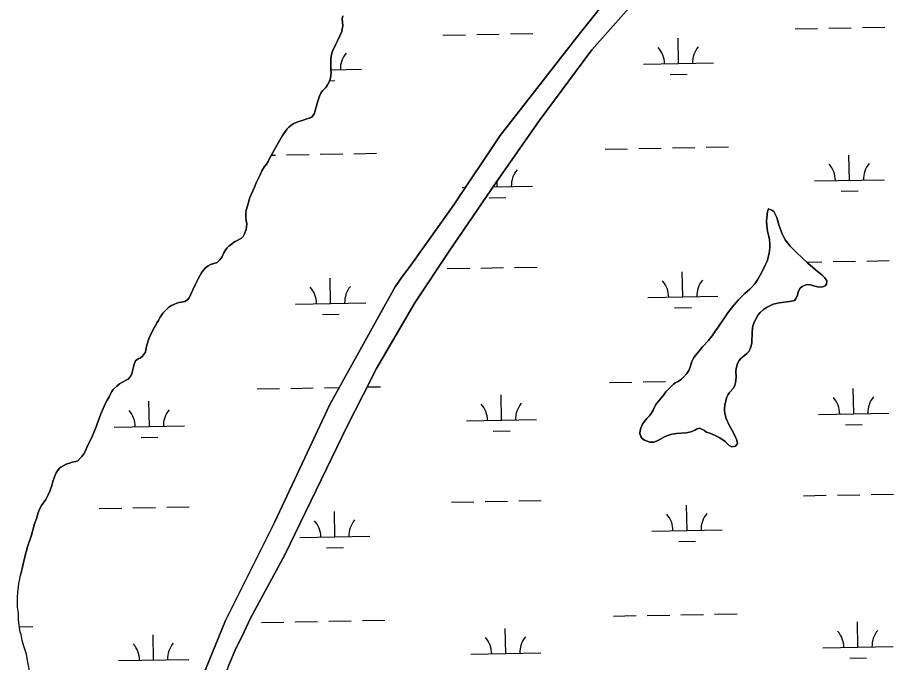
# Model space of a CAD drawing. Extents: x 3957609 to 3995875, y 234277 to 260273.
# Drawn here: x 3984382 to 3985630, y 246284 to 247203 of the extents above; entities that cross this region are included whole.
import ezdxf

# ---------------------------------------------------------------- set-up
doc = ezdxf.new("R2010")
doc.units = 0
doc.layers.add('V-TOPO-SHOR', color=7, linetype='Continuous')
doc.layers.add('V-WETL-SWMP', color=7, linetype='Continuous')

msp = doc.modelspace()

# ---------------------------------------------------------------- linework, layer by layer
at = {"layer": 'V-TOPO-SHOR'}
for points in [[(3984567.482, 246067.102), (3984593.741, 246127.625), (3984625.95, 246214.454), (3984678.611, 246343.99), (3984748.196, 246483.334), (3984827.24, 246651.411), (3984901.689, 246786.17), (3984920.299, 246819.22), (3984929.91, 246832.985), (3984941.76, 246848.546), (3985003.702, 246936.21), (3985069.83, 247035.006), (3985182.757, 247179.695), (3985230.035, 247238.962), (3985286.67, 247301.696), (3985363.302, 247372.735), (3985379.51, 247389.34)], [(3985272.178, 247238.261), (3985200.707, 247156.901), (3985125.333, 247055.592), (3985063.815, 246967.502), (3984997.161, 246869.875), (3984948.445, 246796.491), (3984893.911, 246702.638), (3984874.858, 246665.34), (3984851.742, 246620.628), (3984762.867, 246437.51), (3984713.975, 246347.031), (3984702.085, 246321.278), (3984693.842, 246304.748), (3984682.907, 246279.308), (3984633.432, 246150.184), (3984629.852, 246131.193), (3984629.614, 246125.354), (3984630.739, 246114.411), (3984632.733, 246108.777), (3984637.798, 246101.218), (3984645.617, 246091.949), (3984652.484, 246083.108)], [(3984845.506, 247205.399), (3984844.853, 247201.262), (3984845.365, 247196.376), (3984845.66, 247190.961), (3984844.9, 247186.504), (3984844.142, 247183.215), (3984841.996, 247177.702), (3984838.355, 247169.86), (3984835.786, 247164.988), (3984830.967, 247155.027), (3984829.569, 247150.361), (3984828.801, 247144.207), (3984828.629, 247127.962), (3984829.251, 247124.456), (3984828.809, 247120), (3984827.619, 247114.484), (3984825.903, 247110.243), (3984823.55, 247105.899), (3984821.733, 247103.36), (3984816.935, 247098.283), (3984814.375, 247095.108), (3984812.554, 247091.082), (3984809.437, 247082.069), (3984805.986, 247068.599), (3984804.804, 247065.738), (3984801.388, 247060.868), (3984797.878, 247059.291), (3984794.372, 247058.455), (3984789.055, 247056.884), (3984781.615, 247054.365), (3984775.766, 247052.053), (3984772.038, 247049.626), (3984768.841, 247046.667), (3984766.603, 247044.234), (3984761.481, 247037.779), (3984759.558, 247034.92), (3984748.433, 247015.005), (3984741.48, 247001.973), (3984739.444, 246997.736), (3984736.776, 246993.818), (3984734.32, 246990.748), (3984730.259, 246984.289), (3984728.115, 246978.671), (3984722.44, 246967.227), (3984719.761, 246961.398), (3984718.151, 246957.053), (3984713.437, 246946.454), (3984708.81, 246931.504), (3984707.948, 246928.217), (3984707.293, 246923.441), (3984707.694, 246917.917), (3984708.21, 246914.307), (3984708.718, 246908.996)], [(3985451.071, 246898.402), (3985449.832, 246906.688), (3985449.646, 246912.953), (3985449.877, 246917.729), (3985450.975, 246926.326), (3985452.372, 246930.355), (3985457.141, 246928.637), (3985459.683, 246926.716), (3985461.895, 246922.777), (3985464.105, 246917.778), (3985467.144, 246907.679), (3985470.503, 246898.533), (3985471.447, 246895.557), (3985474.498, 246888.856), (3985476.081, 246886.3), (3985477.982, 246883.638), (3985483.157, 246877.142), (3985492.039, 246868.079), (3985508.54, 246852.936), (3985518.803, 246843.976), (3985528.963, 246835.653), (3985532.666, 246832.239), (3985535.301, 246827.771), (3985534.961, 246822.886), (3985533.149, 246820.451), (3985529.002, 246819.196), (3985524.328, 246818.79), (3985520.402, 246819.55), (3985511.813, 246821.813), (3985507.674, 246822.466), (3985504.592, 246821.737), (3985500.336, 246819.736), (3985497.247, 246817.307), (3985494.464, 246812.009), (3985493.598, 246807.448), (3985491.452, 246802.042), (3985489.107, 246799.926), (3985482.092, 246798.363), (3985467.539, 246796.618), (3985459.038, 246794.317), (3985452.228, 246791.265), (3985449.461, 246789.577), (3985445.308, 246786.729), (3985440.196, 246782.608), (3985437.421, 246779.327), (3985434.534, 246774.242), (3985432.5, 246769.685), (3985430.139, 246763.748), (3985429.485, 246759.822), (3985429.039, 246754.516), (3985428.447, 246739.336), (3985427.687, 246735.303), (3985426.075, 246730.745), (3985424.148, 246726.931), (3985421.377, 246724.181), (3985415.731, 246719.534), (3985412.427, 246716.468), (3985410.293, 246714.035), (3985408.047, 246709.796), (3985407.078, 246706.722), (3985406.212, 246702.265), (3985405.773, 246698.869), (3985406.267, 246690.055), (3985405.282, 246682.52), (3985404.309, 246678.594), (3985401.956, 246674.253), (3985396.836, 246668.539), (3985394.702, 246665.682), (3985392.664, 246660.912), (3985391.374, 246656.564), (3985390.18, 246650.729), (3985389.525, 246645.74), (3985389.406, 246642.556), (3985390.338, 246636.819), (3985392.013, 246631.503), (3985395.486, 246624.056), (3985403.283, 246609.054), (3985406.965, 246600.651), (3985408.114, 246595.869), (3985405.337, 246592.165), (3985400.027, 246591.335), (3985396.105, 246593.262), (3985390.606, 246598.702), (3985382.983, 246603.828), (3985376.096, 246607.361), (3985368.57, 246610.47), (3985365.389, 246611.438), (3985362.528, 246612.831), (3985360.093, 246614.856), (3985354.053, 246617.961), (3985349.908, 246616.597), (3985347.139, 246614.91), (3985342.99, 246612.911), (3985339.59, 246611.969), (3985334.915, 246611.35), (3985321.32, 246610.236), (3985318.346, 246609.824), (3985314.627, 246609.097), (3985307.185, 246606.898), (3985303.888, 246605.319), (3985296.543, 246600.996)], [(3984708.718, 246908.996), (3984708.276, 246904.431), (3984707.84, 246901.462), (3984705.794, 246894.568), (3984703.549, 246890.861), (3984701.202, 246888.324), (3984694.075, 246884.848), (3984691.308, 246883.267), (3984686.942, 246879.993), (3984683.428, 246877.035), (3984681.08, 246874.602), (3984679.053, 246872.169), (3984676.169, 246867.827), (3984673.382, 246861.468), (3984670.714, 246857.657), (3984666.876, 246853.956), (3984657.307, 246850.811), (3984653.904, 246849.338), (3984649.963, 246846.063), (3984647.084, 246842.891), (3984645.054, 246840.136), (3984639.924, 246831.557), (3984636.07, 246823.931), (3984631.787, 246814.923), (3984628.142, 246806.338), (3984626.325, 246803.266), (3984624.298, 246800.727), (3984620.783, 246798.191), (3984612.391, 246796.846), (3984609.202, 246796.117), (3984604.946, 246793.798), (3984601.649, 246792.537), (3984597.713, 246790.429), (3984589.076, 246781.441), (3984585.656, 246775.827), (3984583.194, 246771.272), (3984581.271, 246768.2), (3984574.642, 246756.549), (3984570.785, 246748.388), (3984569.499, 246745.316), (3984566.812, 246737.364), (3984565.95, 246734.181), (3984565.082, 246729.407), (3984564.326, 246726.227), (3984560.482, 246720.615), (3984557.285, 246718.08), (3984553.881, 246716.501), (3984550.471, 246713.541), (3984548.436, 246709.091), (3984547.358, 246705.167), (3984545.302, 246695.726), (3984543.056, 246691.382), (3984539.644, 246687.786), (3984530.706, 246683.045), (3984527.513, 246681.146), (3984523.784, 246677.871), (3984518.668, 246672.794), (3984516.638, 246670.148), (3984514.072, 246665.594), (3984512.573, 246662.415), (3984510.005, 246657.647), (3984508.188, 246654.577), (3984504.225, 246645.992), (3984501.008, 246638.468), (3984496.93, 246627.761), (3984493.172, 246617.265), (3984488.454, 246605.712), (3984480.958, 246590.242), (3984479.457, 246586.424), (3984476.463, 246581.13), (3984473.688, 246577.532), (3984468.248, 246571.5), (3984465.164, 246570.345), (3984460.171, 246569.305), (3984456.237, 246568.045), (3984451.666, 246566.472), (3984447.197, 246564.367), (3984443.685, 246562.364), (3984441.446, 246560.251), (3984439.097, 246557.074), (3984437.28, 246554.109), (3984434.815, 246548.278), (3984432.56, 246541.919), (3984431.05, 246536.297), (3984428.363, 246528.238), (3984425.9, 246522.727), (3984422.475, 246516.372), (3984416.389, 246507.797), (3984414.142, 246503.347), (3984411.353, 246496.244), (3984409.522, 246490.094), (3984406.622, 246481.505), (3984401.989, 246465.174), (3984396.507, 246448.741), (3984392.087, 246432.621), (3984388.739, 246418.089), (3984387.547, 246412.254), (3984386.576, 246408.543)], [(3985296.543, 246600.996), (3985292.607, 246599.099), (3985288.781, 246598.053), (3985283.26, 246598.075), (3985279.547, 246599.152), (3985275.625, 246600.656), (3985272.238, 246603.005), (3985270.337, 246605.774), (3985269.082, 246610.025), (3985269.631, 246614.375), (3985270.282, 246617.984), (3985272.639, 246623.388), (3985275.095, 246626.778), (3985279.043, 246631.537), (3985282.775, 246635.347), (3985285.124, 246638.734), (3985287.905, 246643.606), (3985291.653, 246651.342), (3985293.574, 246653.881), (3985303.07, 246665.311), (3985306.167, 246669.44), (3985308.514, 246672.19), (3985314.377, 246678.324), (3985316.829, 246680.544), (3985319.278, 246682.338), (3985323.428, 246684.339), (3985328.431, 246687.612), (3985331.843, 246690.995), (3985336.109, 246695.861), (3985338.886, 246699.779), (3985340.604, 246704.655), (3985342.005, 246709.533), (3985343.185, 246712.714), (3985345.646, 246717.375), (3985348.317, 246721.506), (3985358.028, 246733.571), (3985366.558, 246742.562), (3985372.002, 246749.334), (3985374.138, 246752.404), (3985376.17, 246755.9), (3985379.479, 246760.453), (3985394.327, 246782.262), (3985402.865, 246793.166), (3985409.478, 246800.676), (3985414.809, 246806.07), (3985418.754, 246809.875), (3985425.678, 246815.794), (3985427.916, 246818.014), (3985432.823, 246823.408), (3985436.67, 246829.126), (3985442.23, 246838.979), (3985448.118, 246850.845), (3985450.262, 246855.722), (3985451.98, 246860.811), (3985453.387, 246867.283), (3985454.162, 246874.817), (3985454.182, 246880.019), (3985453.678, 246886.71), (3985452.953, 246891.066), (3985451.071, 246898.402)], [(3984399.708, 246269.723), (3984397.004, 246284.281), (3984396.593, 246287.361), (3984395.141, 246295.436), (3984394.09, 246298.518), (3984392.835, 246303.089), (3984390.946, 246308.406), (3984388.849, 246315.316), (3984387.399, 246323.813), (3984386.031, 246327.217), (3984384.784, 246333.592), (3984384.583, 246336.672), (3984383.453, 246345.383), (3984383.572, 246348.78), (3984383.379, 246353.665), (3984382.871, 246359.399), (3984382.251, 246363.118), (3984382.197, 246376.389), (3984382.654, 246384.352), (3984383.637, 246391.037), (3984384.19, 246396.343), (3984385.386, 246403.239), (3984386.576, 246408.543)]]:
    msp.add_lwpolyline(points, dxfattribs=at)
at = {"layer": 'V-WETL-SWMP'}
for p, q in [((3985490.291, 247186.828), (3985522.286, 247187.41)), ((3985538.283, 247187.7), (3985570.278, 247188.282)), ((3985586.275, 247188.573), (3985618.27, 247189.155)), ((3984988.466, 247177.703), (3985020.461, 247178.285)), ((3985036.458, 247178.576), (3985068.453, 247179.157)), ((3985084.45, 247179.448), (3985116.445, 247180.03)), ((3985324.099, 247137.368), (3985323.444, 247173.362)), ((3985274.107, 247136.459), (3985374.09, 247138.277)), ((3984828.633, 247128.359), (3984872.265, 247129.153)), ((3984826.975, 247112.895), (3984834.552, 247113.033)), ((3985312.381, 247121.722), (3985336.377, 247122.158)), ((3985219.455, 247015.375), (3985251.45, 247015.956)), ((3985267.447, 247016.247), (3985299.442, 247016.829)), ((3985315.439, 247017.12), (3985347.434, 247017.702)), ((3985363.431, 247017.993), (3985395.426, 247018.574)), ((3984744.018, 247006.73), (3984749.625, 247006.832)), ((3984765.622, 247007.123), (3984797.617, 247007.704)), ((3984813.614, 247007.995), (3984845.609, 247008.577)), ((3984861.606, 247008.868), (3984893.601, 247009.45)), ((3985567.636, 246970.955), (3985566.982, 247006.949)), ((3985059.869, 246961.723), (3985115.803, 246962.74)), ((3985065.811, 246961.831), (3985065.66, 246970.144)), ((3985517.645, 246970.046), (3985617.628, 246971.864)), ((3985015.819, 246960.922), (3985020.296, 246961.003)), ((3985555.919, 246955.309), (3985579.915, 246955.745)), ((3985054.094, 246946.184), (3985078.09, 246946.62)), ((3985506.945, 246854.401), (3985528.334, 246854.79)), ((3985544.331, 246855.08), (3985576.326, 246855.662)), ((3985592.323, 246855.953), (3985624.318, 246856.535)), ((3984994.514, 246845.083), (3985026.509, 246845.665)), ((3985042.506, 246845.956), (3985074.501, 246846.537)), ((3985090.498, 246846.828), (3985122.493, 246847.41)), ((3985330.147, 246804.748), (3985329.492, 246840.742)), ((3984828.322, 246795.624), (3984827.667, 246831.618)), ((3985280.155, 246803.839), (3985380.138, 246805.657)), ((3984778.33, 246794.715), (3984878.313, 246796.533)), ((3985318.429, 246789.102), (3985342.425, 246789.538)), ((3984816.604, 246779.977), (3984840.6, 246780.413)), ((3984819.662, 246675.375), (3984840.69, 246675.758)), ((3984880.55, 246676.482), (3984899.649, 246676.83)), ((3985225.503, 246682.755), (3985257.498, 246683.336)), ((3985273.495, 246683.627), (3985305.49, 246684.209)), ((3985321.487, 246684.5), (3985323.736, 246684.541)), ((3984723.678, 246673.63), (3984755.673, 246674.212)), ((3984771.67, 246674.503), (3984803.665, 246675.084)), ((3985071.859, 246629.211), (3985071.205, 246665.205)), ((3985573.684, 246638.335), (3985573.03, 246674.329)), ((3984570.034, 246620.086), (3984569.38, 246656.08)), ((3985523.693, 246637.426), (3985623.676, 246639.244)), ((3985021.868, 246628.302), (3985121.851, 246630.12)), ((3984520.042, 246619.177), (3984620.026, 246620.995)), ((3985060.142, 246613.564), (3985084.138, 246614)), ((3985561.967, 246622.689), (3985585.963, 246623.125)), ((3984558.317, 246604.439), (3984582.313, 246604.876)), ((3985048.554, 246513.336), (3985080.549, 246513.917)), ((3985096.546, 246514.208), (3985128.541, 246514.79)), ((3985502.387, 246521.588), (3985534.382, 246522.17)), ((3985550.379, 246522.46), (3985582.374, 246523.042)), ((3985598.371, 246523.333), (3985630.366, 246523.915)), ((3984498.737, 246503.338), (3984530.732, 246503.92)), ((3984546.729, 246504.211), (3984578.724, 246504.793)), ((3984594.721, 246505.084), (3984626.716, 246505.665)), ((3985000.562, 246512.463), (3985032.557, 246513.045)), ((3985336.195, 246472.128), (3985335.54, 246508.122)), ((3984834.37, 246463.003), (3984833.715, 246498.998)), ((3984784.378, 246462.094), (3984884.361, 246463.912)), ((3985286.203, 246471.219), (3985386.186, 246473.037)), ((3985324.477, 246456.482), (3985348.473, 246456.918)), ((3984822.652, 246447.357), (3984846.648, 246447.793)), ((3985279.543, 246351.007), (3985311.538, 246351.589)), ((3985327.535, 246351.88), (3985359.53, 246352.462)), ((3985375.527, 246352.753), (3985407.522, 246353.334)), ((3984729.726, 246341.01), (3984761.721, 246341.592)), ((3984777.718, 246341.883), (3984809.713, 246342.464)), ((3984825.71, 246342.755), (3984857.705, 246343.337)), ((3984873.702, 246343.628), (3984905.697, 246344.21)), ((3985231.551, 246350.135), (3985263.546, 246350.716)), ((3985579.732, 246305.715), (3985579.078, 246341.709)), ((3984384.71, 246334.736), (3984403.872, 246335.085)), ((3985077.907, 246296.591), (3985077.253, 246332.585)), ((3984576.082, 246287.466), (3984575.428, 246323.46)), ((3985529.741, 246304.806), (3985629.724, 246306.624)), ((3985027.916, 246295.682), (3985127.899, 246297.5)), ((3985568.015, 246290.069), (3985592.011, 246290.505)), ((3984526.091, 246286.557), (3984626.074, 246288.375))]:
    msp.add_line(p, q, dxfattribs=at)
for points in [[(3985230.034, 247238.962), (3985182.756, 247179.694), (3985069.829, 247035.006), (3985003.701, 246936.21), (3984941.76, 246848.545), (3984929.911, 246832.985), (3984920.299, 246819.221), (3984901.689, 246786.169), (3984827.24, 246651.412), (3984748.195, 246483.333), (3984678.611, 246343.99), (3984625.95, 246214.453)], [(3984682.907, 246279.309), (3984693.841, 246304.748), (3984702.084, 246321.278), (3984713.975, 246347.032), (3984762.867, 246437.51), (3984851.742, 246620.627), (3984874.859, 246665.34), (3984893.91, 246702.638), (3984948.444, 246796.491), (3984997.161, 246869.875), (3985063.814, 246967.501), (3985125.332, 247055.592), (3985200.708, 247156.9), (3985272.179, 247238.261)], [(3984681.081, 246874.603), (3984683.427, 246877.035), (3984686.942, 246879.993), (3984691.309, 246883.267), (3984694.075, 246884.848), (3984701.203, 246888.323), (3984703.549, 246890.861), (3984705.794, 246894.568), (3984707.839, 246901.461), (3984708.276, 246904.432), (3984708.719, 246908.996), (3984708.21, 246914.306), (3984707.694, 246917.918), (3984707.292, 246923.441), (3984707.948, 246928.216), (3984708.811, 246931.504), (3984713.437, 246946.455), (3984718.152, 246957.053), (3984719.762, 246961.399), (3984722.44, 246967.228), (3984728.114, 246978.671), (3984730.26, 246984.29), (3984734.321, 246990.749), (3984736.775, 246993.818), (3984739.445, 246997.736), (3984741.48, 247001.974), (3984748.434, 247015.005), (3984759.557, 247034.92), (3984761.48, 247037.779), (3984766.602, 247044.234), (3984768.842, 247046.667), (3984772.039, 247049.627), (3984775.765, 247052.054), (3984781.614, 247054.366), (3984789.056, 247056.884), (3984794.371, 247058.455), (3984797.878, 247059.29), (3984801.388, 247060.868), (3984804.805, 247065.738), (3984805.985, 247068.6), (3984809.437, 247082.069), (3984812.553, 247091.081), (3984814.374, 247095.108), (3984816.935, 247098.283), (3984821.733, 247103.36), (3984823.549, 247105.9), (3984825.902, 247110.244), (3984827.618, 247114.484), (3984828.808, 247120), (3984829.251, 247124.457), (3984828.629, 247127.963), (3984828.801, 247144.207), (3984829.569, 247150.362), (3984830.968, 247155.027), (3984835.787, 247164.988), (3984838.355, 247169.861), (3984841.996, 247177.703), (3984844.142, 247183.215), (3984844.899, 247186.504), (3984845.66, 247190.96), (3984845.364, 247196.376), (3984844.853, 247201.262), (3984845.506, 247205.4)], [(3985296.544, 246600.995), (3985303.888, 246605.318), (3985307.185, 246606.897), (3985314.627, 246609.097), (3985318.346, 246609.825), (3985321.32, 246610.237), (3985334.915, 246611.35), (3985339.59, 246611.968), (3985342.991, 246612.91), (3985347.14, 246614.91), (3985349.908, 246616.598), (3985354.054, 246617.961), (3985360.093, 246614.857), (3985362.527, 246612.83), (3985365.388, 246611.438), (3985368.57, 246610.47), (3985376.095, 246607.36), (3985382.983, 246603.828), (3985390.606, 246598.701), (3985396.105, 246593.263), (3985400.026, 246591.336), (3985405.338, 246592.164), (3985408.114, 246595.869), (3985406.965, 246600.651), (3985403.283, 246609.054), (3985395.487, 246624.057), (3985392.014, 246631.503), (3985390.337, 246636.819), (3985389.405, 246642.556), (3985389.524, 246645.741), (3985390.181, 246650.729), (3985391.373, 246656.563), (3985392.665, 246660.911), (3985394.701, 246665.681), (3985396.836, 246668.539), (3985401.956, 246674.252), (3985404.31, 246678.595), (3985405.281, 246682.52), (3985406.268, 246690.054), (3985405.773, 246698.869), (3985406.211, 246702.265), (3985407.079, 246706.721), (3985408.047, 246709.796), (3985410.294, 246714.034), (3985412.427, 246716.467), (3985415.731, 246719.533), (3985421.377, 246724.181), (3985424.149, 246726.931), (3985426.076, 246730.745), (3985427.687, 246735.304), (3985428.447, 246739.336), (3985429.039, 246754.516), (3985429.486, 246759.823), (3985430.139, 246763.749), (3985432.499, 246769.685), (3985434.534, 246774.243), (3985437.422, 246779.327), (3985440.196, 246782.608), (3985445.309, 246786.728), (3985449.462, 246789.577), (3985452.229, 246791.265), (3985459.037, 246794.316), (3985467.54, 246796.618), (3985482.093, 246798.363), (3985489.107, 246799.927), (3985491.452, 246802.041), (3985493.597, 246807.448), (3985494.465, 246812.01), (3985497.247, 246817.307), (3985500.336, 246819.737), (3985504.592, 246821.737), (3985507.674, 246822.467), (3985511.812, 246821.813), (3985520.403, 246819.549), (3985524.328, 246818.79), (3985529.002, 246819.195), (3985533.148, 246820.452), (3985534.962, 246822.887), (3985535.301, 246827.77), (3985532.665, 246832.24), (3985528.962, 246835.653), (3985518.803, 246843.976), (3985508.541, 246852.936), (3985492.039, 246868.08), (3985483.157, 246877.141), (3985477.981, 246883.639), (3985476.081, 246886.301), (3985474.498, 246888.856), (3985471.447, 246895.558), (3985470.503, 246898.534), (3985467.143, 246907.679), (3985464.105, 246917.778), (3985461.895, 246922.777), (3985459.682, 246926.715), (3985457.141, 246928.636), (3985452.371, 246930.355), (3985450.974, 246926.326), (3985449.877, 246917.73), (3985449.645, 246912.953), (3985449.832, 246906.688), (3985451.072, 246898.401)], [(3985451.072, 246898.401), (3985452.954, 246891.067), (3985453.679, 246886.711), (3985454.183, 246880.02), (3985454.162, 246874.817), (3985453.388, 246867.282), (3985451.981, 246860.811), (3985450.262, 246855.722), (3985448.118, 246850.846), (3985442.23, 246838.979), (3985436.669, 246829.127), (3985432.823, 246823.409), (3985427.917, 246818.014), (3985425.679, 246815.794), (3985418.753, 246809.876), (3985414.809, 246806.07), (3985409.478, 246800.676), (3985402.865, 246793.165), (3985394.327, 246782.263), (3985379.479, 246760.452), (3985376.169, 246755.9), (3985374.138, 246752.404), (3985372.002, 246749.334), (3985366.559, 246742.561), (3985358.029, 246733.57), (3985348.317, 246721.506), (3985345.646, 246717.376), (3985343.185, 246712.714), (3985342.004, 246709.534), (3985340.604, 246704.655), (3985338.885, 246699.778), (3985336.109, 246695.861), (3985331.842, 246690.994), (3985328.431, 246687.611), (3985323.427, 246684.339), (3985319.278, 246682.339), (3985316.829, 246680.544), (3985314.378, 246678.324), (3985308.513, 246672.19), (3985306.166, 246669.439), (3985303.07, 246665.311), (3985293.574, 246653.882), (3985291.652, 246651.342), (3985287.905, 246643.606), (3985285.124, 246638.734), (3985282.775, 246635.346), (3985279.043, 246631.538), (3985275.095, 246626.777), (3985272.639, 246623.389), (3985270.281, 246617.984), (3985269.63, 246614.376), (3985269.081, 246610.025), (3985270.338, 246605.773), (3985272.238, 246603.005), (3985275.626, 246600.655), (3985279.548, 246599.153), (3985283.26, 246598.076), (3985288.781, 246598.053), (3985292.608, 246599.1), (3985296.544, 246600.995)], [(3984386.032, 246327.217), (3984384.784, 246333.593), (3984384.584, 246336.672), (3984383.452, 246345.383), (3984383.572, 246348.78), (3984383.38, 246353.665), (3984382.872, 246359.4), (3984382.25, 246363.119), (3984382.198, 246376.39), (3984382.655, 246384.351), (3984383.638, 246391.036), (3984384.19, 246396.342), (3984385.386, 246403.239), (3984386.576, 246408.542), (3984387.546, 246412.254), (3984388.738, 246418.089), (3984392.088, 246432.621), (3984396.507, 246448.741), (3984401.989, 246465.175), (3984406.621, 246481.506), (3984409.522, 246490.094), (3984411.352, 246496.245), (3984414.142, 246503.347), (3984416.389, 246507.797), (3984422.476, 246516.372), (3984425.899, 246522.728), (3984428.364, 246528.239), (3984431.051, 246536.297), (3984432.56, 246541.918), (3984434.815, 246548.279), (3984437.281, 246554.109), (3984439.098, 246557.074), (3984441.447, 246560.25), (3984443.685, 246562.364), (3984447.197, 246564.367), (3984451.665, 246566.472), (3984456.236, 246568.046), (3984460.17, 246569.304), (3984465.164, 246570.346), (3984468.248, 246571.501), (3984473.687, 246577.531), (3984476.462, 246581.129), (3984479.456, 246586.425), (3984480.958, 246590.242), (3984488.453, 246605.712), (3984493.172, 246617.265), (3984496.931, 246627.761), (3984501.009, 246638.468), (3984504.225, 246645.993), (3984508.188, 246654.577), (3984510.005, 246657.648), (3984512.573, 246662.415), (3984514.072, 246665.594), (3984516.639, 246670.149), (3984518.667, 246672.795), (3984523.784, 246677.871), (3984527.513, 246681.147), (3984530.706, 246683.045), (3984539.644, 246687.786), (3984543.056, 246691.382), (3984545.303, 246695.726), (3984547.359, 246705.167), (3984548.436, 246709.091), (3984550.472, 246713.542), (3984553.881, 246716.501), (3984557.285, 246718.079), (3984560.481, 246720.615), (3984564.326, 246726.226), (3984565.082, 246729.408), (3984565.95, 246734.182), (3984566.813, 246737.364), (3984569.499, 246745.316), (3984570.786, 246748.389), (3984574.641, 246756.549), (3984581.271, 246768.201), (3984583.195, 246771.272), (3984585.656, 246775.827), (3984589.076, 246781.44), (3984597.712, 246790.43), (3984601.649, 246792.537), (3984604.946, 246793.798), (3984609.202, 246796.116), (3984612.39, 246796.846), (3984620.783, 246798.192), (3984624.297, 246800.726), (3984626.325, 246803.266), (3984628.142, 246806.338), (3984631.787, 246814.923), (3984636.07, 246823.93), (3984639.924, 246831.558), (3984645.055, 246840.137), (3984647.083, 246842.89), (3984649.963, 246846.063), (3984653.904, 246849.338), (3984657.308, 246850.811), (3984666.876, 246853.957), (3984670.713, 246857.657), (3984673.383, 246861.469), (3984676.169, 246867.828), (3984679.054, 246872.169), (3984681.081, 246874.603)], [(3984399.707, 246269.723), (3984397.005, 246284.28), (3984396.593, 246287.36), (3984395.14, 246295.435), (3984394.091, 246298.518), (3984392.835, 246303.089), (3984390.946, 246308.405), (3984388.85, 246315.315), (3984387.399, 246323.814), (3984386.032, 246327.217)]]:
    msp.add_lwpolyline(points, dxfattribs=at)
for centre, start, end in [((3984877.499, 247129.723), 140.269876, 181.813534), ((3985268.856, 247136.839), 0.269879, 41.813537), ((3985379.324, 247138.847), 140.269876, 181.813534), ((3985512.394, 246970.426), 0.269879, 41.813537), ((3985622.861, 246972.434), 140.269876, 181.813534), ((3985121.036, 246963.31), 140.269876, 181.813534), ((3985274.904, 246804.219), 0.269879, 41.813537), ((3985385.372, 246806.227), 140.269876, 181.813534), ((3984773.079, 246795.094), 0.269879, 41.813537), ((3984883.547, 246797.103), 140.269876, 181.813534), ((3985016.617, 246628.681), 0.269879, 41.813537), ((3985127.084, 246630.69), 140.269876, 181.813534), ((3985518.442, 246637.806), 0.269879, 41.813537), ((3985628.91, 246639.814), 140.269876, 181.813534), ((3984514.792, 246619.556), 0.269879, 41.813537), ((3984625.259, 246621.565), 140.269876, 181.813534), ((3985280.952, 246471.599), 0.269879, 41.813537), ((3985391.42, 246473.607), 140.269876, 181.813534), ((3984779.127, 246462.474), 0.269879, 41.813537), ((3984889.595, 246464.483), 140.269876, 181.813534), ((3985524.49, 246305.186), 0.269879, 41.813537), ((3985634.958, 246307.194), 140.269876, 181.813534), ((3985022.665, 246296.061), 0.269879, 41.813537), ((3985133.133, 246298.07), 140.269876, 181.813534), ((3984520.84, 246286.936), 0.269879, 41.813537), ((3984631.307, 246288.945), 140.269876, 181.813534)]:
    msp.add_arc(centre, 35.246, start, end, dxfattribs=at)

doc.saveas('drawing.dxf')
